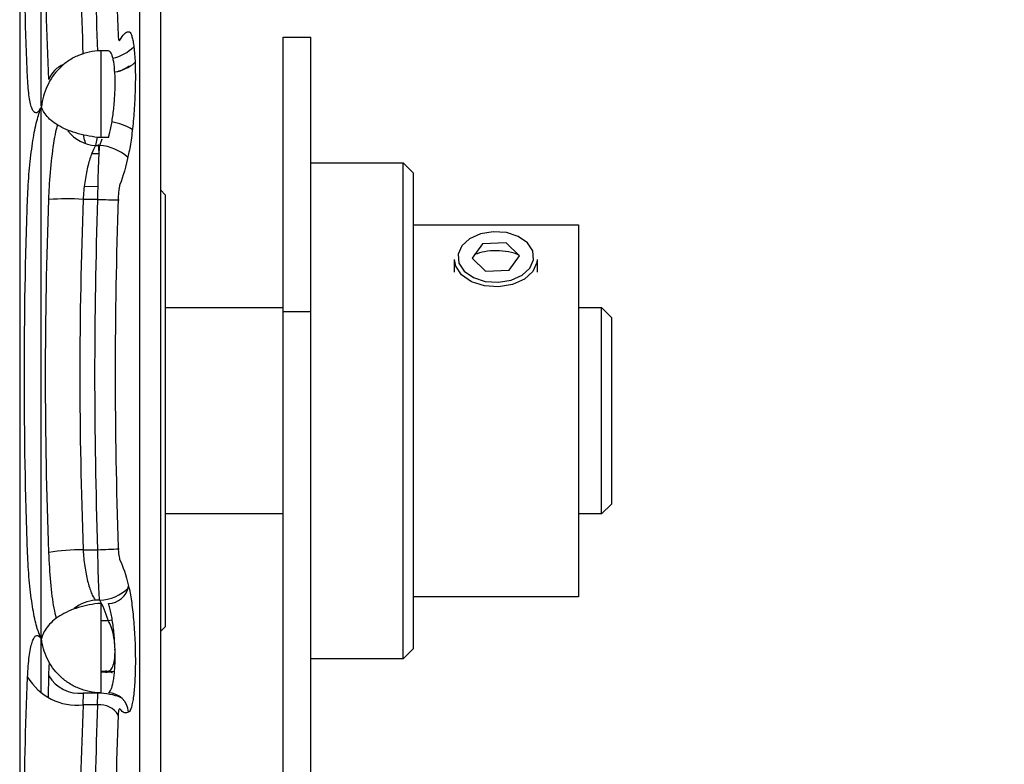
# Model space of a CAD drawing. Header units: inches. Extents: x 170 to 284, y 215 to 248.
# Tile 410 of 656: x 206.8629 to 206.9639, y 224.4662 to 224.5425. Entities that reach past the tile are written whole.
import ezdxf

# ---------------------------------------------------------------- set-up
doc = ezdxf.new("R2010")
doc.units = ezdxf.units.IN
doc.header["$LTSCALE"] = 0.25
doc.header["$MEASUREMENT"] = 0
doc.layers.add('ANNOTATIONS', color=1, linetype='Continuous')
doc.layers.add('RH FRONT OF HOOD', color=7, linetype='Continuous')
doc.styles.add('ARIAL', font='arial.ttf', dxfattribs={"height": 0.09375})
doc.dimstyles.new('STANDARD$0', dxfattribs={"dimtxt": 0.09375, "dimasz": 0.09375, "dimexe": 0.03125, "dimexo": 0.046875, "dimgap": 0.09, "dimtad": 0, "dimtih": 1, "dimtoh": 1, "dimdec": 4, "dimzin": 0, "dimdsep": 46, "dimtxsty": 'ARIAL', "dimcen": 0.09, "dimadec": 0, "dimazin": 0, "dimtfac": 1, "dimtdec": 4, "dimtofl": 0, "dimtmove": 0, "dimatfit": 1, "dimfxl": 1, "dimtolj": 1, "dimtzin": 0, "dimarcsym": 0})

# ---------------------------------------------------------------- blocks, each defined once
blk = doc.blocks.new('*D74')
at = {"layer": 'ANNOTATIONS', "color": 0, "lineweight": -2, "transparency": 16777216}
for p, q in [((206.7252508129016, 225.0675806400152), (206.7252508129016, 225.673125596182)), ((206.9236138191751, 224.5588557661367), (206.9236138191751, 225.673125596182)), ((206.6315008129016, 225.641875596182), (206.5377508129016, 225.641875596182)), ((207.0173638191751, 225.641875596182), (207.1111138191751, 225.641875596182))]:
    blk.add_line(p, q, dxfattribs=at)
at = {"layer": 'ANNOTATIONS', "color": 0, "transparency": 16777216}
for points in [[(206.6315008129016, 225.657500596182), (206.6315008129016, 225.626250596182), (206.7252508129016, 225.641875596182)], [(207.0173638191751, 225.657500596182), (207.0173638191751, 225.626250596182), (206.9236138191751, 225.641875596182)]]:
    blk.add_solid(points, dxfattribs=at)
at = {"layer": 'defpoints', "color": 0, "transparency": 16777216}
for p in [(206.9236138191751, 225.641875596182), (206.7252508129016, 225.0207056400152), (206.9236138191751, 224.5119807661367)]:
    blk.add_point(p, dxfattribs=at)
at = {"layer": 'ANNOTATIONS', "color": 0, "transparency": 16777216, "insert": (207.25499129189, 225.641875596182), "char_height": 0.09375, "attachment_point": 5, "style": 'ARIAL'}
blk.add_mtext('\\A1;5"', dxfattribs=at)

msp = doc.modelspace()

# ---------------------------------------------------------------- linework, layer by layer
at = {"layer": 'RH FRONT OF HOOD'}
for p, q in [((206.8752090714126, 224.4089808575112), (206.8752090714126, 224.6022797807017)), ((206.8773860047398, 224.4029020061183), (206.8773860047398, 224.601934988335)), ((206.86289802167, 224.5767534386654), (206.86289802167, 224.4280835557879)), ((206.8650749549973, 224.5764086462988), (206.8650749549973, 224.5336988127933)), ((206.8899424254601, 224.5407353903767), (206.8927568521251, 224.5407353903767)), ((206.8899424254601, 224.5125863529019), (206.8899424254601, 224.5407353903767)), ((206.8927568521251, 224.5125863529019), (206.8927568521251, 224.5407353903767)), ((206.8712087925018, 224.5393322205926), (206.8712087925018, 224.5304387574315)), ((206.8719940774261, 224.5393322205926), (206.8712087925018, 224.5393322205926)), ((206.8650749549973, 224.5333708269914), (206.8650749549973, 224.4734626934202)), ((206.8708570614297, 224.5304737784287), (206.8706731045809, 224.5296292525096)), ((206.8711101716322, 224.5296292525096), (206.8713604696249, 224.5303256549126)), ((206.8719940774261, 224.5304387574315), (206.8712087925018, 224.5304387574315)), ((206.8703765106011, 224.5288535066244), (206.8702767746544, 224.528839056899)), ((206.8706731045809, 224.5296292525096), (206.8711101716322, 224.5296292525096)), ((206.8710651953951, 224.5287743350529), (206.8703782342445, 224.5287743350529)), ((206.8927568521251, 224.5278500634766), (206.9022513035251, 224.5278500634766)), ((206.9022513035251, 224.5278500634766), (206.9032685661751, 224.5268328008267)), ((206.9022513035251, 224.4769869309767), (206.9022513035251, 224.5278500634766)), ((206.9032685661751, 224.5268328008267), (206.9032685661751, 224.4780041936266)), ((206.8695395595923, 224.5254590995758), (206.8709403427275, 224.5254346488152)), ((206.8773860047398, 224.525032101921), (206.8778369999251, 224.5245811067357)), ((206.8709211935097, 224.5241029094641), (206.8694021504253, 224.5241029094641)), ((206.8778369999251, 224.5245811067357), (206.8778369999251, 224.4932850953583)), ((206.9032685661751, 224.5214921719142), (206.9202229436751, 224.5214921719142)), ((206.9202229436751, 224.5214921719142), (206.9202229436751, 224.4833448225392)), ((206.910379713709, 224.5195492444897), (206.9093043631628, 224.5180829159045)), ((206.9128211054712, 224.5196611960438), (206.910379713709, 224.5195492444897)), ((206.9141871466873, 224.5183068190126), (206.9128211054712, 224.5196611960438)), ((206.9075071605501, 224.5166285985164), (206.9075071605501, 224.5179422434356)), ((206.9093043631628, 224.5180829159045), (206.9106704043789, 224.5167285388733)), ((206.9131117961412, 224.5168404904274), (206.9141871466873, 224.5183068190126)), ((206.9159843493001, 224.5179422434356), (206.9159843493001, 224.5166285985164)), ((206.9106704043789, 224.5167285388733), (206.9131117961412, 224.5168404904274)), ((206.8778369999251, 224.5129980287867), (206.8899424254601, 224.5129980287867)), ((206.9202229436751, 224.5129980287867), (206.9225965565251, 224.5129980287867)), ((206.9225965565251, 224.5129980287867), (206.9236138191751, 224.5119807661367)), ((206.9225965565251, 224.4918389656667), (206.9225965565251, 224.5129980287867)), ((206.8899424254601, 224.4607154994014), (206.8899424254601, 224.5125863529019)), ((206.8927568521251, 224.5125863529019), (206.8899424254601, 224.5125863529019)), ((206.8927568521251, 224.4607154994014), (206.8927568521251, 224.5125863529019)), ((206.9236138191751, 224.5119807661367), (206.9236138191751, 224.4928562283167)), ((206.8778369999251, 224.4932850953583), (206.8778369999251, 224.4802558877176)), ((206.9236138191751, 224.4928562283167), (206.9225965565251, 224.4918389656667)), ((206.8899424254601, 224.4918389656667), (206.8778369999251, 224.4918389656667)), ((206.9225965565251, 224.4918389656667), (206.9202229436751, 224.4918389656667)), ((206.8694021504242, 224.4881691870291), (206.8709211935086, 224.4881691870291)), ((206.9202229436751, 224.4833448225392), (206.9032685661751, 224.4833448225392)), ((206.8711101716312, 224.4829819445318), (206.8706731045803, 224.4829819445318)), ((206.8712087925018, 224.4826649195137), (206.8712087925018, 224.4734985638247)), ((206.8719940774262, 224.4808866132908), (206.8712087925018, 224.4808866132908)), ((206.8723923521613, 224.480935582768), (206.8719940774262, 224.4808866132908)), ((206.8778369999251, 224.4802558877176), (206.8773860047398, 224.4798048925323)), ((206.9032685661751, 224.4780041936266), (206.9022513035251, 224.4769869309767)), ((206.9022513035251, 224.4769869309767), (206.8927568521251, 224.4769869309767)), ((206.8719940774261, 224.475692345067), (206.8712087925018, 224.475692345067)), ((206.8717125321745, 224.4756222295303), (206.8712087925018, 224.4756222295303)), ((206.8717157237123, 224.4757704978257), (206.8719940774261, 224.475692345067)), ((206.872611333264, 224.4756386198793), (206.8719940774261, 224.475692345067)), ((206.8658673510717, 224.4730984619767), (206.8658855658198, 224.4752314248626)), ((206.8694021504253, 224.4734661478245), (206.8693755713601, 224.4722586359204)), ((206.8709211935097, 224.4734661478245), (206.8694021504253, 224.4734661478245)), ((206.8708967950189, 224.4722450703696), (206.8709211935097, 224.4734661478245)), ((206.8709211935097, 224.4722548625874), (206.8694021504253, 224.4722548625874))]:
    msp.add_line(p, q, dxfattribs=at)
at = {"layer": 'RH FRONT OF HOOD', "flags": 128}
for points in [[(206.9152485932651, 224.5170518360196), (206.9156234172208, 224.5179199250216), (206.9155305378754, 224.5188211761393), (206.9149811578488, 224.5196468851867), (206.9140415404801, 224.5202974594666), (206.9128250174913, 224.5206944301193), (206.9114783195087, 224.5207899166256), (206.9101638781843, 224.5205724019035), (206.9090402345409, 224.5200681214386), (206.908242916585, 224.5193378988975), (206.9078680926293, 224.5184698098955), (206.9079609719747, 224.5175685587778), (206.9085103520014, 224.5167428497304), (206.9094499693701, 224.5160922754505), (206.9106664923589, 224.5156953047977), (206.9120131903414, 224.5155998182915), (206.9133276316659, 224.5158173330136), (206.9144512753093, 224.5163216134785), (206.9152485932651, 224.5170518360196)], [(206.9155531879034, 224.5166998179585), (206.9146865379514, 224.5159060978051), (206.913465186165, 224.515357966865), (206.912036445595, 224.5151215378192), (206.9105726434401, 224.5152253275), (206.9092503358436, 224.51565681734), (206.9082290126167, 224.5163639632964), (206.9076318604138, 224.5172614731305), (206.9075071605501, 224.5179422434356)], [(206.9159843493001, 224.5179422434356), (206.9159606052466, 224.5176433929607), (206.9155531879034, 224.5166998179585)]]:
    msp.add_lwpolyline(points, dxfattribs=at)
at = {"layer": 'RH FRONT OF HOOD'}
for centre, radius, start, end in [((206.8714358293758, 224.5429966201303), 0.004528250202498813, 283.0595756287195, 314.4021415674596), ((206.8682758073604, 224.5355531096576), 0.002530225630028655, 109.97950266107, 160.8521403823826), ((206.8719864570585, 224.5413715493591), 0.004243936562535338, 278.8920273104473, 310.2138160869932), ((206.8714956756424, 224.5265113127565), 0.005597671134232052, 57.86119851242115, 81.21750504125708), ((206.8709149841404, 224.533500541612), 0.003878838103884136, 217.7289136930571, 266.42478620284), ((206.8708029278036, 224.5248989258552), 0.004740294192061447, 48.00036639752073, 86.2837488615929), ((206.8677396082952, 224.4978267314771), 0.0263287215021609, 86.37961664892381, 94.03805405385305), ((206.873672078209, 224.605640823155), 0.0815843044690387, 268.0677170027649, 269.5942501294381), ((206.8696570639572, 224.4615802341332), 0.02659017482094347, 90.54928910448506, 98.1542193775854), ((206.8683936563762, 224.5674730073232), 0.07934408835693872, 271.8254884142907, 273.4034629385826), ((206.8719471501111, 224.4848251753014), 0.002160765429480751, 271.2444425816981, 349.3273176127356), ((206.8708692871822, 224.4875560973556), 0.004580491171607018, 273.0145308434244, 313.9264126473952), ((206.8708748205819, 224.4791985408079), 0.003788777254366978, 93.0518929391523, 128.866436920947), ((206.8687961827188, 224.4781477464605), 0.005923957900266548, 210.8168454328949, 275.871113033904), ((206.8690278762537, 224.4771058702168), 0.003658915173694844, 210.8168454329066, 275.8711130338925), ((206.8707955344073, 224.4664392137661), 0.007028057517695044, 68.90680141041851, 88.97551779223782), ((206.8719542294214, 224.4713781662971), 0.00212077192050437, 3.718348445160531, 88.92338405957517), ((206.8711483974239, 224.4701112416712), 0.002155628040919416, 30.92137978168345, 96.05023196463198)]:
    msp.add_arc(centre, radius, start, end, dxfattribs=at)
for points, knots in [([(206.872997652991, 224.5688928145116), (206.8727996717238, 224.5642276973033), (206.8726972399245, 224.5595620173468), (206.8726972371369, 224.5502331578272), (206.8727996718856, 224.5455704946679), (206.87299765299, 224.5409112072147)], [0, 0, 0, 0, 0.5, 0.5, 1, 1, 1, 1]), ([(206.8694021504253, 224.5664569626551), (206.8692356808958, 224.5617786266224), (206.8689100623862, 224.5526276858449), (206.8692305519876, 224.5434767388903), (206.8693871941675, 224.5390041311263)], [0, 0, 0, 0, 0.5112409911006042, 0.9999999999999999, 0.9999999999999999, 0.9999999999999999, 0.9999999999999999]), ([(206.8709008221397, 224.5393200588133), (206.870762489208, 224.5436816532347), (206.870475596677, 224.5527272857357), (206.8707691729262, 224.561772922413), (206.8709211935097, 224.5664569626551)], [0, 0, 0, 0, 0.4821768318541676, 1, 1, 1, 1]), ([(206.8637086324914, 224.5365310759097), (206.863491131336, 224.5412745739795), (206.8633780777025, 224.5460169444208), (206.8633781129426, 224.5554885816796), (206.8634911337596, 224.5602180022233), (206.8637086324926, 224.5649422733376)], [0, 0, 0, 0, 0.5, 0.5, 1, 1, 1, 1]), ([(206.8658855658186, 224.5363830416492), (206.8656680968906, 224.5411026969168), (206.86555501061, 224.5458224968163), (206.8655550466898, 224.5552522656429), (206.8656680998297, 224.5599631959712), (206.8658855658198, 224.564670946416)], [0, 0, 0, 0, 0.5, 0.5, 1, 1, 1, 1]), ([(206.8740705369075, 224.5412965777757), (206.8741224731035, 224.5412957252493), (206.8741726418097, 224.5412673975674), (206.8742675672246, 224.5411584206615), (206.8743125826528, 224.5410778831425), (206.8743978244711, 224.540864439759), (206.8744383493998, 224.5407300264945), (206.8745124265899, 224.5404142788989), (206.8745461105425, 224.5402332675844), (206.8746069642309, 224.539825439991), (206.8746342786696, 224.53959704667), (206.8746814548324, 224.5390990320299), (206.874701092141, 224.5388325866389), (206.8747327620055, 224.5382657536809), (206.8747447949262, 224.5379653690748), (206.8747609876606, 224.5373292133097), (206.874764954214, 224.5370002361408), (206.8747648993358, 224.5363258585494), (206.8747608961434, 224.5359797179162), (206.8747447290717, 224.5352691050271), (206.8747325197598, 224.5349060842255), (206.8747007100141, 224.5341864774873), (206.8746810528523, 224.5338268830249), (206.8746341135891, 224.5331081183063), (206.8746065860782, 224.5327467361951), (206.8745454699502, 224.5320477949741), (206.87451176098, 224.5317076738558), (206.8744380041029, 224.5310458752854), (206.8743975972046, 224.5307217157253), (206.8742689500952, 224.529797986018), (206.8741744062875, 224.5292504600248), (206.8740705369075, 224.5287715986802)], [0, 0, 0, 0, 0.06249999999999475, 0.06249999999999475, 0.1249999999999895, 0.1249999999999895, 0.1874999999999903, 0.1874999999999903, 0.2499999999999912, 0.2499999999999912, 0.312499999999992, 0.312499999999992, 0.3749999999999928, 0.3749999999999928, 0.4374999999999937, 0.4374999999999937, 0.4999999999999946, 0.4999999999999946, 0.5624999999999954, 0.5624999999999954, 0.6249999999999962, 0.6249999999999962, 0.6874999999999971, 0.6874999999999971, 0.749999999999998, 0.749999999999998, 0.8124999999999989, 0.8124999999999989, 0.8749999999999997, 0.8749999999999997, 1, 1, 1, 1]), ([(206.87299765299, 224.5409112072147), (206.8730074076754, 224.54068164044), (206.8730311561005, 224.5405144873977), (206.8730982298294, 224.5403461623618), (206.8731411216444, 224.5403468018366), (206.8731866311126, 224.5404326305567)], [0, 0, 0, 0, 0.5, 0.5, 1, 1, 1, 1]), ([(206.8712087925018, 224.5393322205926), (206.8708183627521, 224.5393320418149), (206.870427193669, 224.5392916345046), (206.8696575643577, 224.5391329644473), (206.8692838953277, 224.5390160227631), (206.8685621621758, 224.5387104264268), (206.8682172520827, 224.5385226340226), (206.8675728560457, 224.5380877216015), (206.8672772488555, 224.5378438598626), (206.8664646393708, 224.5370381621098), (206.8660248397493, 224.5363968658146), (206.8655585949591, 224.5353798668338), (206.865433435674, 224.5350295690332), (206.8652408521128, 224.5343228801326), (206.8651739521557, 224.5339677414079), (206.8651286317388, 224.5336182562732)], [0, 0, 0, 0, 0.1250000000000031, 0.1250000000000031, 0.2500000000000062, 0.2500000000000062, 0.3750000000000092, 0.3750000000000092, 0.5000000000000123, 0.5000000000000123, 0.7500000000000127, 0.7500000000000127, 0.8750000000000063, 0.8750000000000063, 1, 1, 1, 1]), ([(206.8719940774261, 224.5304387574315), (206.8720974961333, 224.5307768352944), (206.8721917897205, 224.5311636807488), (206.8723202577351, 224.5318171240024), (206.8723606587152, 224.5320466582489), (206.8724344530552, 224.5325155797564), (206.8724682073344, 224.5327567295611), (206.8725294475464, 224.5332526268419), (206.8725570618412, 224.5335092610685), (206.8726041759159, 224.5340200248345), (206.8726239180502, 224.5342756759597), (206.8726558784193, 224.5347875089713), (206.8726681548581, 224.5350458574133), (206.8726844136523, 224.5355517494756), (206.8726884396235, 224.5357981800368), (206.872688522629, 224.5365183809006), (206.8726720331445, 224.5369775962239), (206.8726083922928, 224.5377840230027), (206.8725603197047, 224.5381432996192), (206.8724688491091, 224.538577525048), (206.8724351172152, 224.5387059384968), (206.8723609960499, 224.5389298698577), (206.8723204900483, 224.5390251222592), (206.8722353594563, 224.5391764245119), (206.8721904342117, 224.5392335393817), (206.8720957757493, 224.5393110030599), (206.8720457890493, 224.5393312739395), (206.8719940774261, 224.5393322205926)], [0, 0, 0, 0, 0.1249999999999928, 0.1249999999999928, 0.1874999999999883, 0.1874999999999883, 0.2499999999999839, 0.2499999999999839, 0.3124999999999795, 0.3124999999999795, 0.374999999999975, 0.374999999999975, 0.4374999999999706, 0.4374999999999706, 0.4999999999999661, 0.4999999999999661, 0.6249999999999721, 0.6249999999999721, 0.7499999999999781, 0.7499999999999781, 0.8124999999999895, 0.8124999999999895, 0.874999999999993, 0.874999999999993, 0.9374999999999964, 0.9374999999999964, 1, 1, 1, 1]), ([(206.8726380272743, 224.5371911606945), (206.8726536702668, 224.5371912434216), (206.8730500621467, 224.5371933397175), (206.8736206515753, 224.5374595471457), (206.8739871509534, 224.5377097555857), (206.8741201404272, 224.5378005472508)], [0, 0, 0, 0, 0.0255088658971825, 0.6463921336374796, 1, 1, 1, 1]), ([(206.8649795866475, 224.5333779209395), (206.8649056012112, 224.5332402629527), (206.8648324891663, 224.5331374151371), (206.8646880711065, 224.5330007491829), (206.8646169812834, 224.532967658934), (206.8644803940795, 224.5329716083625), (206.8644144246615, 224.5330081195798), (206.8642873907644, 224.5331507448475), (206.8642259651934, 224.5332582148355), (206.8641121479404, 224.5335376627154), (206.8640593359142, 224.5337096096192), (206.8639621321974, 224.5341173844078), (206.8639174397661, 224.5343554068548), (206.8637995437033, 224.5351540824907), (206.8637426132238, 224.5357899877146), (206.8637086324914, 224.5365310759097)], [0, 0, 0, 0, 0.1250000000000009, 0.1250000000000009, 0.2500000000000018, 0.2500000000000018, 0.3750000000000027, 0.3750000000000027, 0.5000000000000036, 0.5000000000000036, 0.6250000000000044, 0.6250000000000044, 0.7500000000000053, 0.7500000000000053, 1, 1, 1, 1]), ([(206.8637086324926, 224.5241845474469), (206.8637256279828, 224.5246577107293), (206.8637485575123, 224.5251292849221), (206.8638060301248, 224.526069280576), (206.8638403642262, 224.5265333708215), (206.8639185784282, 224.5274366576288), (206.8639625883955, 224.5278780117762), (206.8640602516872, 224.5287398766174), (206.8641142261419, 224.5291619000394), (206.8642280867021, 224.5299569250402), (206.864288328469, 224.5303335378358), (206.864415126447, 224.5310452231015), (206.8644822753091, 224.531382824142), (206.8646886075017, 224.5323085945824), (206.8648315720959, 224.5328102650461), (206.8649795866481, 224.5331944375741)], [0, 0, 0, 0, 0.1250000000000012, 0.1250000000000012, 0.2500000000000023, 0.2500000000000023, 0.3750000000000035, 0.3750000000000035, 0.5000000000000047, 0.5000000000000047, 0.6250000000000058, 0.6250000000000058, 0.750000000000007, 0.750000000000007, 1, 1, 1, 1]), ([(206.8712087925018, 224.5304387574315), (206.8708183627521, 224.5304706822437), (206.870427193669, 224.5305209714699), (206.8696575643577, 224.5306564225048), (206.8692838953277, 224.5307405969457), (206.8685621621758, 224.5309409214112), (206.8682172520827, 224.5310564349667), (206.8675728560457, 224.5313131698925), (206.8672772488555, 224.5314525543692), (206.8664646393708, 224.531902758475), (206.8660248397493, 224.5322492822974), (206.8655585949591, 224.5327778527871), (206.865433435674, 224.532956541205), (206.8652408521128, 224.5333030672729), (206.8651739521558, 224.5334707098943), (206.8651286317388, 224.5336182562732)], [0, 0, 0, 0, 0.1249999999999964, 0.1249999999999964, 0.2499999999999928, 0.2499999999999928, 0.3749999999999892, 0.3749999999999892, 0.4999999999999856, 0.4999999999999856, 0.7499999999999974, 0.7499999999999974, 0.8749999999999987, 0.8749999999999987, 1, 1, 1, 1]), ([(206.8658855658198, 224.524090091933), (206.8659098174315, 224.5246331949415), (206.8659816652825, 224.5262421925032), (206.8662371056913, 224.5287943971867), (206.8665457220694, 224.5308994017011), (206.8667506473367, 224.5316054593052), (206.8667914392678, 224.5317460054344)], [0, 0, 0, 0, 0.1843360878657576, 0.5461142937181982, 0.9096506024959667, 1, 1, 1, 1]), ([(206.8696556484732, 224.5298859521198), (206.869587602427, 224.5300880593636), (206.8695100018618, 224.5303185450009), (206.8694749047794, 224.5306748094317), (206.8694705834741, 224.5307186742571)], [0, 0, 0, 0, 0.8768756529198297, 1, 1, 1, 1]), ([(206.8706731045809, 224.5296292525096), (206.8705270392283, 224.5293952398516), (206.8703856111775, 224.5290908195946), (206.8701809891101, 224.5285292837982), (206.8701141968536, 224.5283242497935), (206.8699877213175, 224.5278911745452), (206.8699274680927, 224.5276616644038), (206.8698132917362, 224.5271762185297), (206.8697589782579, 224.5269179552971), (206.8696603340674, 224.5263886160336), (206.8696157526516, 224.5261169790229), (206.8694966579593, 224.5252811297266), (206.8694367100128, 224.5246913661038), (206.8694021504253, 224.5241029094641)], [0, 0, 0, 0, 0.2500000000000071, 0.2500000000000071, 0.3750000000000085, 0.3750000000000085, 0.50000000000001, 0.50000000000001, 0.6250000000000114, 0.6250000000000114, 0.7500000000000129, 0.7500000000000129, 1, 1, 1, 1]), ([(206.8709211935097, 224.5241029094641), (206.870926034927, 224.5246816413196), (206.8709343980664, 224.5252634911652), (206.8709513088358, 224.5260932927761), (206.8709576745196, 224.5263636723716), (206.8709718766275, 224.5268918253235), (206.8709797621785, 224.5271505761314), (206.8709965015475, 224.5276382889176), (206.8710054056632, 224.5278694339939), (206.8710242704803, 224.5283064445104), (206.8710343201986, 224.5285138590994), (206.8710654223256, 224.52908310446), (206.8710872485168, 224.5293920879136), (206.8711101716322, 224.5296292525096)], [0, 0, 0, 0, 0.2500000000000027, 0.2500000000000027, 0.3750000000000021, 0.3750000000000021, 0.5000000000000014, 0.5000000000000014, 0.6250000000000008, 0.6250000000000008, 0.7500000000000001, 0.7500000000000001, 1, 1, 1, 1]), ([(206.8709634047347, 224.529725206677), (206.8709669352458, 224.5296168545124), (206.8709837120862, 224.5291019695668), (206.8710205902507, 224.5287699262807), (206.8710554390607, 224.5288351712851), (206.8710652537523, 224.5288535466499)], [0, 0, 0, 0, 0.1606961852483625, 0.763621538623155, 1, 1, 1, 1]), ([(206.8731866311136, 224.5256132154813), (206.8731638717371, 224.5255537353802), (206.8731421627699, 224.5254763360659), (206.8731008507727, 224.525286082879), (206.8730817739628, 224.5251750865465), (206.8730314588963, 224.5248067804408), (206.8730074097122, 224.5245134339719), (206.872997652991, 224.5242194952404)], [0, 0, 0, 0, 0.2500000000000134, 0.2500000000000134, 0.5000000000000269, 0.5000000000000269, 1, 1, 1, 1]), ([(206.8637086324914, 224.4878383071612), (206.863491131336, 224.4938950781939), (206.8633780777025, 224.4999554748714), (206.8633781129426, 224.5120724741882), (206.8634911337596, 224.5181292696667), (206.8637086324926, 224.5241845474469)], [0, 0, 0, 0, 0.5, 0.5, 1, 1, 1, 1]), ([(206.8658855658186, 224.4879015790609), (206.8656680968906, 224.4939322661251), (206.86555501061, 224.499966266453), (206.8655550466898, 224.5120297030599), (206.8656680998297, 224.5180603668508), (206.8658855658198, 224.524090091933)], [0, 0, 0, 0, 0.5, 0.5, 1, 1, 1, 1]), ([(206.872997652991, 224.5242194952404), (206.8727996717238, 224.5182549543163), (206.8726972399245, 224.5122881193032), (206.8726972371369, 224.5003537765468), (206.8727996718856, 224.4943869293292), (206.87299765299, 224.488422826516)], [0, 0, 0, 0, 0.5, 0.5, 1, 1, 1, 1]), ([(206.9141294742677, 224.5183639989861), (206.9141273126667, 224.5183654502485), (206.9138545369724, 224.5185485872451), (206.9130452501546, 224.5187308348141), (206.9118327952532, 224.5188682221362), (206.9105880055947, 224.5187824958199), (206.9099050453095, 224.5185581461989), (206.9095728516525, 224.5184490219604)], [0, 0, 0, 0, 0.002044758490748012, 0.2580311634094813, 0.5126692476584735, 0.7629610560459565, 0.9999999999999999, 0.9999999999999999, 0.9999999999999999, 0.9999999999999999]), ([(206.87299765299, 224.488422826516), (206.8730074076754, 224.4881289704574), (206.8730311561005, 224.4878469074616), (206.8730982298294, 224.4873849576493), (206.8731411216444, 224.4872087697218), (206.8731866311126, 224.4871149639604)], [0, 0, 0, 0, 0.5, 0.5, 1, 1, 1, 1]), ([(206.8649795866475, 224.4793751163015), (206.8649056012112, 224.4795267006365), (206.8648324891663, 224.4797107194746), (206.8646880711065, 224.4801430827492), (206.8646169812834, 224.4803913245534), (206.8644803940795, 224.4809388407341), (206.8644144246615, 224.4812394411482), (206.8642873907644, 224.4818947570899), (206.8642259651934, 224.4822523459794), (206.8641121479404, 224.4830009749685), (206.8640593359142, 224.4833936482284), (206.8639621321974, 224.4842154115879), (206.8639174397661, 224.4846480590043), (206.8637995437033, 224.4859764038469), (206.8637426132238, 224.4868920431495), (206.8637086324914, 224.4878383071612)], [0, 0, 0, 0, 0.1249999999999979, 0.1249999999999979, 0.2499999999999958, 0.2499999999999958, 0.3749999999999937, 0.3749999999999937, 0.4999999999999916, 0.4999999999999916, 0.6249999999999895, 0.6249999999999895, 0.7499999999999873, 0.7499999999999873, 1, 1, 1, 1]), ([(206.866665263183, 224.481145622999), (206.8665849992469, 224.4814729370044), (206.8663526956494, 224.4824202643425), (206.8660533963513, 224.4847995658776), (206.8659415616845, 224.4868666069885), (206.8658855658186, 224.4879015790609)], [0, 0, 0, 0, 0.2086018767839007, 0.6037452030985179, 1, 1, 1, 1]), ([(206.8694021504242, 224.4881691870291), (206.86943670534, 224.4875808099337), (206.8694948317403, 224.487013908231), (206.8696146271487, 224.4861943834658), (206.8696598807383, 224.4859285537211), (206.8697580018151, 224.4854247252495), (206.8698111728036, 224.485184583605), (206.8699254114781, 224.4847277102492), (206.8699868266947, 224.4845102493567), (206.8701134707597, 224.4841123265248), (206.8701790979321, 224.483930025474), (206.870314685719, 224.4835981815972), (206.8703850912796, 224.4834478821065), (206.8705278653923, 224.4831859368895), (206.8706000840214, 224.4830742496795), (206.8706731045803, 224.4829819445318)], [0, 0, 0, 0, 0.249999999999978, 0.249999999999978, 0.3749999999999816, 0.3749999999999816, 0.4999999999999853, 0.4999999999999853, 0.6249999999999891, 0.6249999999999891, 0.7499999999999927, 0.7499999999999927, 0.8749999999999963, 0.8749999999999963, 1, 1, 1, 1]), ([(206.8711101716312, 224.4829819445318), (206.8710987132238, 224.4830754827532), (206.8710874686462, 224.4831888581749), (206.8710654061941, 224.483454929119), (206.8710546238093, 224.4836075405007), (206.8710340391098, 224.4839438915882), (206.8710241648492, 224.4841284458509), (206.8710052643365, 224.484530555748), (206.8709961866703, 224.4847498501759), (206.8709794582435, 224.4852087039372), (206.8709717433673, 224.4854492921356), (206.8709576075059, 224.4859525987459), (206.8709511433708, 224.4862174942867), (206.870934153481, 224.4870304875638), (206.8709260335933, 224.4875906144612), (206.8709211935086, 224.4881691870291)], [0, 0, 0, 0, 0.1249999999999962, 0.1249999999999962, 0.2499999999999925, 0.2499999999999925, 0.3749999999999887, 0.3749999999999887, 0.4999999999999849, 0.4999999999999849, 0.6249999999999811, 0.6249999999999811, 0.7499999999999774, 0.7499999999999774, 1, 1, 1, 1]), ([(206.8740705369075, 224.4844250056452), (206.8741224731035, 224.4842117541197), (206.8741726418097, 224.4839762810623), (206.8742675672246, 224.4834718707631), (206.8743125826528, 224.4832019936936), (206.8743978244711, 224.4826267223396), (206.8744383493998, 224.4823185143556), (206.8745124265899, 224.4816818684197), (206.8745461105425, 224.481353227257), (206.8746069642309, 224.4806755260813), (206.8746342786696, 224.4803242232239), (206.8746814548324, 224.4796103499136), (206.874701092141, 224.4792520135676), (206.8747327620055, 224.4785326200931), (206.8747447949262, 224.4781715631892), (206.8747609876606, 224.4774466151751), (206.874764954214, 224.4770905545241), (206.8747648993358, 224.4763957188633), (206.8747608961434, 224.4760561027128), (206.8747447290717, 224.4753928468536), (206.8747325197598, 224.4750708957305), (206.8747007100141, 224.4744649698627), (206.8746810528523, 224.4741781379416), (206.8746341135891, 224.4736368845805), (206.8746065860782, 224.4733812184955), (206.8745454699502, 224.472919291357), (206.87451176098, 224.4727109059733), (206.8744380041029, 224.4723386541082), (206.8743975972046, 224.4721737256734), (206.8742689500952, 224.4717578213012), (206.8741744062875, 224.4715845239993), (206.8740705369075, 224.4715157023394)], [0, 0, 0, 0, 0.06249999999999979, 0.06249999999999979, 0.1249999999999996, 0.1249999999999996, 0.1874999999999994, 0.1874999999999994, 0.2499999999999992, 0.2499999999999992, 0.3124999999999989, 0.3124999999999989, 0.3749999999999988, 0.3749999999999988, 0.4374999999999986, 0.4374999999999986, 0.4999999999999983, 0.4999999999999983, 0.5624999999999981, 0.5624999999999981, 0.6249999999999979, 0.6249999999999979, 0.6874999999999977, 0.6874999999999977, 0.7499999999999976, 0.7499999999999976, 0.8124999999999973, 0.8124999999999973, 0.8749999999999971, 0.8749999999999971, 1, 1, 1, 1]), ([(206.8712087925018, 224.4826649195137), (206.8708183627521, 224.4826364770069), (206.870427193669, 224.4825860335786), (206.8696575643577, 224.482443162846), (206.8692838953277, 224.4823518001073), (206.8685621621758, 224.4821305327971), (206.8682172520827, 224.4820013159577), (206.8675728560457, 224.4817116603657), (206.8672772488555, 224.4815533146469), (206.8664646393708, 224.481039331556), (206.8660248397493, 224.4806407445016), (206.8655585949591, 224.4800273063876), (206.865433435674, 224.4798190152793), (206.8652408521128, 224.4794112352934), (206.8651739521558, 224.4792120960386), (206.8651286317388, 224.4790316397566)], [0, 0, 0, 0, 0.1250000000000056, 0.1250000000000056, 0.2500000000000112, 0.2500000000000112, 0.3750000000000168, 0.3750000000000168, 0.5000000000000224, 0.5000000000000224, 0.7500000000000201, 0.7500000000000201, 0.87500000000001, 0.87500000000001, 1, 1, 1, 1]), ([(206.8719940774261, 224.4734985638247), (206.8720974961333, 224.4735477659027), (206.8721917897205, 224.4736705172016), (206.8723202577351, 224.4739651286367), (206.8723606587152, 224.4740820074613), (206.8724344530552, 224.4743459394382), (206.8724682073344, 224.4744937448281), (206.8725294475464, 224.4748215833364), (206.8725570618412, 224.4750031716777), (206.8726041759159, 224.4753878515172), (206.8726239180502, 224.4755917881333), (206.8726558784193, 224.4760227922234), (206.8726681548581, 224.4762519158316), (206.8726844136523, 224.4767241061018), (206.8726884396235, 224.4769658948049), (206.872688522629, 224.4777079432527), (206.8726720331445, 224.4782312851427), (206.8726083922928, 224.4792546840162), (206.8725603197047, 224.4797699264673), (206.8724688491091, 224.4804912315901), (206.8724351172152, 224.4807242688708), (206.8723609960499, 224.4811754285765), (206.8723204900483, 224.4813936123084), (206.8722353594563, 224.4818006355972), (206.8721904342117, 224.481991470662), (206.8720957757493, 224.4823479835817), (206.8720457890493, 224.4825143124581), (206.8719940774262, 224.4826649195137)], [0, 0, 0, 0, 0.1249999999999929, 0.1249999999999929, 0.1874999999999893, 0.1874999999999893, 0.2499999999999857, 0.2499999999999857, 0.3124999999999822, 0.3124999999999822, 0.3749999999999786, 0.3749999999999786, 0.437499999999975, 0.437499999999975, 0.4999999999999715, 0.4999999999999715, 0.6249999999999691, 0.6249999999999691, 0.7499999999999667, 0.7499999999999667, 0.812499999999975, 0.812499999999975, 0.8749999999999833, 0.8749999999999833, 0.9374999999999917, 0.9374999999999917, 1, 1, 1, 1]), ([(206.8726375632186, 224.4785611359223), (206.8726187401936, 224.478763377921), (206.8725694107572, 224.4792933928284), (206.8723648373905, 224.4800879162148), (206.8721477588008, 224.4806242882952), (206.8720147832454, 224.480851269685), (206.8719940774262, 224.4808866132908)], [0, 0, 0, 0, 0.2177460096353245, 0.5706462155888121, 0.933144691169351, 1, 1, 1, 1]), ([(206.8637086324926, 224.4751129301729), (206.8637256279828, 224.4755093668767), (206.8637485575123, 224.4758838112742), (206.8638060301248, 224.4765889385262), (206.8638403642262, 224.476916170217), (206.8639185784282, 224.4775122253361), (206.8639625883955, 224.4777826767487), (206.8640602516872, 224.4782676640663), (206.8641142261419, 224.4784824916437), (206.8642280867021, 224.4788412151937), (206.864288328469, 224.4789873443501), (206.864415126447, 224.4792135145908), (206.8644822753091, 224.4792938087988), (206.8646886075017, 224.4794270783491), (206.8648315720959, 224.4793771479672), (206.8649795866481, 224.4791860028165)], [0, 0, 0, 0, 0.1249999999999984, 0.1249999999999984, 0.2499999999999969, 0.2499999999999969, 0.3749999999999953, 0.3749999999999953, 0.4999999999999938, 0.4999999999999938, 0.6249999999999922, 0.6249999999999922, 0.7499999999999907, 0.7499999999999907, 1, 1, 1, 1]), ([(206.8712087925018, 224.4734985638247), (206.8708183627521, 224.4735032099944), (206.870427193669, 224.4735462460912), (206.8696575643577, 224.4737065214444), (206.8692838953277, 224.4738224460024), (206.8685621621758, 224.474122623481), (206.8682172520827, 224.474306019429), (206.8675728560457, 224.4747292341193), (206.8672772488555, 224.4749658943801), (206.8664646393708, 224.4757463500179), (206.8660248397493, 224.4763658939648), (206.8655585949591, 224.4773454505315), (206.865433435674, 224.4776823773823), (206.8652408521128, 224.4783601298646), (206.8651739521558, 224.4786998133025), (206.8651286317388, 224.4790316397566)], [0, 0, 0, 0, 0.1249999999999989, 0.1249999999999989, 0.2499999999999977, 0.2499999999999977, 0.3749999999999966, 0.3749999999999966, 0.4999999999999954, 0.4999999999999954, 0.7499999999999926, 0.7499999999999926, 0.8749999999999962, 0.8749999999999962, 1, 1, 1, 1]), ([(206.8719940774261, 224.475692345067), (206.8721049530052, 224.4757544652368), (206.8723246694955, 224.4758775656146), (206.8725565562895, 224.4764575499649), (206.8726863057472, 224.4771801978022), (206.8726786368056, 224.4777337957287), (206.8726754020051, 224.4779673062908)], [0, 0, 0, 0, 0.2748376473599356, 0.5446317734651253, 0.8079232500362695, 1, 1, 1, 1]), ([(206.8658855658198, 224.4752314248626), (206.8659026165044, 224.4757042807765), (206.8659202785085, 224.47619409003), (206.8659710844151, 224.4765297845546), (206.8659728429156, 224.4765414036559)], [0, 0, 0, 0, 0.965387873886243, 1, 1, 1, 1]), ([(206.8724345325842, 224.4755409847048), (206.8723960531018, 224.475554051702), (206.8721767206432, 224.4756285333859), (206.8719204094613, 224.475599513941), (206.8717090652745, 224.4755755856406)], [0, 0, 0, 0, 0.1754390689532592, 1, 1, 1, 1]), ([(206.8637086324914, 224.4447146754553), (206.863491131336, 224.4497712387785), (206.8633780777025, 224.4548347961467), (206.8633781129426, 224.4649688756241), (206.8634911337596, 224.4700395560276), (206.8637086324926, 224.4751129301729)], [0, 0, 0, 0, 0.5, 0.5, 1, 1, 1, 1]), ([(206.872997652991, 224.4712189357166), (206.8727996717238, 224.4662332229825), (206.8726972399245, 224.4612443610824), (206.8726972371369, 224.4512630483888), (206.8727996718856, 224.4462711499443), (206.87299765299, 224.4412803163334)], [0, 0, 0, 0, 0.5, 0.5, 1, 1, 1, 1]), ([(206.8731866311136, 224.4718408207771), (206.8731638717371, 224.4718706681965), (206.8731421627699, 224.4718790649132), (206.8731008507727, 224.4718534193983), (206.8730817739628, 224.4718191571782), (206.8730314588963, 224.471655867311), (206.8730074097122, 224.4714646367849), (206.872997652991, 224.4712189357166)], [0, 0, 0, 0, 0.2500000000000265, 0.2500000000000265, 0.5000000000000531, 0.5000000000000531, 1, 1, 1, 1])]:
    msp.add_open_spline(points, degree=3, knots=knots, dxfattribs=at)
for points in [[(206.8731866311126, 224.5404326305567), (206.8734940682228, 224.5410124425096), (206.873787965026, 224.541301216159), (206.8740705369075, 224.5412965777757)], [(206.8649795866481, 224.5331944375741), (206.8650294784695, 224.5333239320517), (206.865079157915, 224.533465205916), (206.8651286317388, 224.5336182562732)], [(206.8651286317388, 224.5336182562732), (206.8650791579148, 224.5335508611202), (206.8650294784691, 224.5334707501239), (206.8649795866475, 224.5333779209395)], [(206.8740705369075, 224.5287715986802), (206.8737879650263, 224.5274688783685), (206.8734940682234, 224.5264166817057), (206.8731866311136, 224.5256132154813)], [(206.8694021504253, 224.5241029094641), (206.8691847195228, 224.5181139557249), (206.8689585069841, 224.5061360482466), (206.869184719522, 224.4941581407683), (206.8694021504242, 224.4881691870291)], [(206.8709211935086, 224.4881691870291), (206.8707231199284, 224.4941581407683), (206.8705184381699, 224.5061360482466), (206.8707231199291, 224.5181139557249), (206.8709211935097, 224.5241029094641)], [(206.8731866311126, 224.4871149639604), (206.8734940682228, 224.4864812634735), (206.873787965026, 224.4855852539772), (206.8740705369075, 224.4844250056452)], [(206.8719940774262, 224.4808866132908), (206.8717114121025, 224.4817908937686), (206.8714175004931, 224.4824887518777), (206.8711101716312, 224.4829819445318)], [(206.8651286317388, 224.4790316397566), (206.8650791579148, 224.4791584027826), (206.8650294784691, 224.4792728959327), (206.8649795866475, 224.4793751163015)], [(206.8649795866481, 224.4791860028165), (206.8650294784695, 224.4791215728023), (206.865079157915, 224.4790701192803), (206.8651286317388, 224.4790316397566)], [(206.8694021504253, 224.4722548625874), (206.8691847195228, 224.4672459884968), (206.8689585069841, 224.4572282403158), (206.869184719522, 224.4472104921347), (206.8694021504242, 224.4422016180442)], [(206.8709211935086, 224.4422016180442), (206.8707231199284, 224.4472104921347), (206.8705184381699, 224.4572282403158), (206.8707231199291, 224.4672459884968), (206.8709211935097, 224.4722548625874)], [(206.8740705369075, 224.4715157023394), (206.8737879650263, 224.4713284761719), (206.8734940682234, 224.4714376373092), (206.8731866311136, 224.4718408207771)]]:
    msp.add_open_spline(points, degree=3, dxfattribs=at)

# ---------------------------------------------------------------- dimensions: what is measured, and where the dimension line sits
at = {"layer": 'ANNOTATIONS'}
dim = msp.add_linear_dim(base=(206.9236138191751, 225.641875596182), p1=(206.7252508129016, 225.0207056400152), p2=(206.9236138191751, 224.5119807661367), text='5"', dimstyle='STANDARD$0', override={"dimarcsym": 1}, dxfattribs=at)
dim.commit()
dim.dimension.update_dxf_attribs({"geometry": '*D74', "text_midpoint": (207.25499129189, 225.641875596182), "dimtype": 160})

doc.saveas('drawing.dxf')
